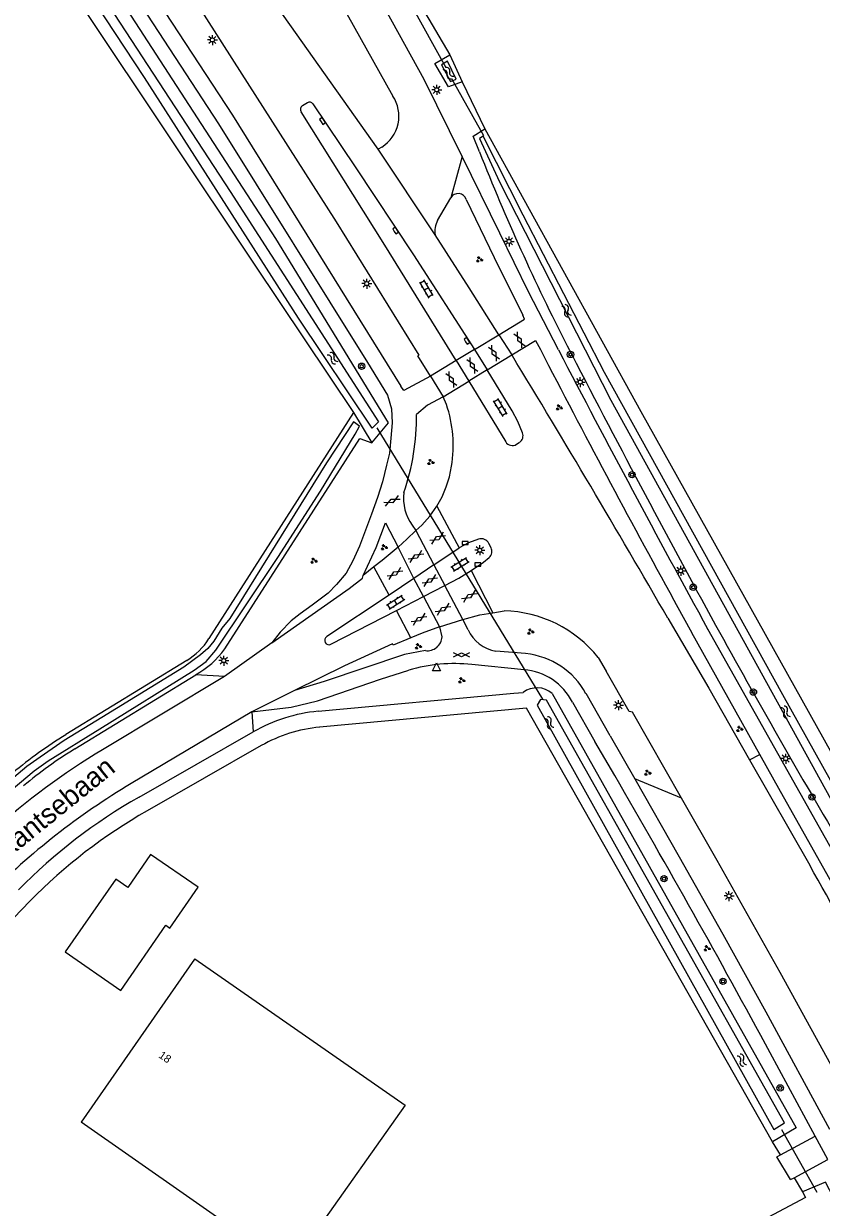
# Model space of a CAD drawing. Extents: x 136000 to 141000, y 400494 to 402006.
# Drawn here: x 139563.4 to 139663.1, y 401099.2 to 401247.3 of the extents above; entities that cross this region are included whole.
import ezdxf

# ---------------------------------------------------------------- set-up
doc = ezdxf.new("R2010")
doc.units = 0
for name, color, linetype in [('gg-afsc-hekwerk', 7, 'Continuous'), ('gg-anno-huisnummerreeks BGT', 7, 'Continuous'), ('gg-anno-openbare ruimte label', 7, 'Continuous'), ('gg-bbg-bijgebouw', 7, 'Continuous'), ('gg-bbg-gedigitaliseerde bebouwing', 7, 'Continuous'), ('gg-bbg-hoofdgebouw', 7, 'Continuous'), ('gg-knt-verharding', 7, 'Continuous'), ('gg-knt-verharding nz', 7, 'Continuous'), ('gg-kntw-bovenkant insteek waterloop', 7, 'Continuous'), ('gg-kntw-greppel-droge sloot', 7, 'Continuous'), ('gg-kntw-waterlijn', 7, 'Continuous'), ('gg-kwrk-duiker nz buis', 7, 'Continuous'), ('gt-grn-groengrens', 7, 'Continuous'), ('gt-grn-vlakafsluiter', 7, 'Continuous'), ('gt-symb-boom', 7, 'Continuous'), ('gt-symb-gesloten verharding', 7, 'Continuous'), ('gt-symb-groenvak', 7, 'Continuous'), ('gt-symb-klinker verharding', 7, 'Continuous'), ('gt-symb-kolk', 7, 'Continuous'), ('gt-symb-lichtmast', 7, 'Continuous'), ('gt-symb-waterafsluiter', 7, 'Continuous'), ('gt-symb-watersymbool', 7, 'Continuous')]:
    doc.layers.add(name, color=color, linetype=linetype)

# ---------------------------------------------------------------- blocks, each defined once
blk = doc.blocks.new('gt0-KOLK')
at = {"layer": 'gt-symb-kolk'}
blk.add_lwpolyline([(0, 0), (0.38, 0), (0.38, 0.4), (-0.38, 0.4), (-0.38, 0), (0, 0)], dxfattribs=at)
blk = doc.blocks.new('gt0-LMAST')
at = {"layer": 'gt-symb-lichtmast'}
for p, q in [((-0.18, 0.17), (-0.45, 0.44)), ((-0.01, 0.25), (-0.01, 0.62)), ((0.17, 0.17), (0.44, 0.44)), ((-0.26, 0), (-0.63, 0)), ((-0.18, -0.18), (-0.45, -0.45)), ((-0.01, -0.25), (-0.01, -0.63)), ((0.44, -0.45), (0.17, -0.18)), ((0.24, 0), (0.62, 0))]:
    blk.add_line(p, q, dxfattribs=at)
blk.add_circle((-0.01, 0), 0.25, dxfattribs=at)
blk = doc.blocks.new('gt0-WA')
at = {"layer": 'gt-symb-watersymbool'}
for centre, start, end in [((-0.32, 0.02), 28.0725, 151.9275), ((0.43, 0.42), 208.0725, 331.9275), ((-0.32, -0.43), 28.0725, 151.9275), ((0.43, -0.03), 208.0725, 331.9275)]:
    blk.add_arc(centre, 0.425, start, end, dxfattribs=at)
blk = doc.blocks.new('gt0-BOOM')
at = {"layer": 'gt-symb-boom'}
for radius in [0.4, 0.2]:
    blk.add_circle((0, 0), radius, dxfattribs=at)
blk = doc.blocks.new('gt0-GESVH1')
at = {"layer": 'gt-symb-gesloten verharding'}
for p, q in [((-0.99, -0.26), (0.01, 0.24)), ((0.01, -0.26), (-0.99, 0.24)), ((0.01, 0.24), (1.01, -0.26)), ((1.01, 0.24), (0.01, -0.26))]:
    blk.add_line(p, q, dxfattribs=at)
blk = doc.blocks.new('gt0-KL1')
at = {"layer": 'gt-symb-klinker verharding'}
for p, q in [((-1.15, 0.3), (1.15, 0.3)), ((-1, -0.3), (-1, 0.3)), ((-0.5, 0.3), (-0.5, 0.45)), ((0, -0.3), (0, 0.3)), ((0.5, 0.3), (0.5, 0.45)), ((1, -0.3), (1, 0.3)), ((-1.15, -0.3), (1.15, -0.3)), ((-0.5, -0.45), (-0.5, -0.3)), ((0.5, -0.45), (0.5, -0.3))]:
    blk.add_line(p, q, dxfattribs=at)
blk = doc.blocks.new('gt0-GRVAK')
at = {"layer": 'gt-symb-groenvak'}
for p, q in [((-0.11, 0.19), (-0.23, 0.24)), ((-0.18, 0.15), (0.09, 0.15)), ((-0.09, 0.21), (-0.16, 0.32)), ((-0.05, 0.21), (-0.05, 0.39)), ((0, 0.21), (0.06, 0.32)), ((0.02, 0.19), (0.13, 0.24)), ((0.26, -0.05), (0.2, 0.06)), ((0.3, -0.05), (0.3, 0.13)), ((0.35, -0.05), (0.41, 0.06)), ((-0.24, -0.23), (-0.36, -0.18)), ((-0.32, -0.26), (-0.05, -0.26)), ((-0.23, -0.21), (-0.29, -0.09)), ((-0.18, -0.2), (-0.18, -0.02)), ((-0.14, -0.21), (-0.07, -0.09)), ((-0.12, -0.23), (0, -0.18)), ((0.24, -0.07), (0.12, -0.02)), ((0.17, -0.11), (0.44, -0.11)), ((0.37, -0.07), (0.49, -0.02))]:
    blk.add_line(p, q, dxfattribs=at)
blk = doc.blocks.new('gt0-WAFSL')
at = {"layer": 'gt-symb-waterafsluiter'}
for p, q in [((-0.5, -0.33), (0, 0.67)), ((0, 0.67), (0.5, -0.33)), ((0.5, -0.33), (-0.5, -0.33))]:
    blk.add_line(p, q, dxfattribs=at)

msp = doc.modelspace()

# ---------------------------------------------------------------- linework, layer by layer
at = {"layer": 'gg-afsc-hekwerk'}
msp.add_line((139659.3, 401102.66), (139657.6, 401105.52), dxfattribs=at)
at = {"layer": 'gg-bbg-bijgebouw'}
msp.add_lwpolyline([(139581.18, 401134.49), (139581.71, 401134.12), (139585.24, 401139.23), (139579.28, 401143.34), (139576.43, 401139.22), (139574.95, 401140.26), (139568.61, 401131.14), (139575.59, 401126.3), (139581.18, 401134.49)], dxfattribs=at)
at = {"layer": 'gg-bbg-gedigitaliseerde bebouwing'}
for p, q in [((139611.11, 401111.97), (139596.72, 401091.61)), ((139596.72, 401091.61), (139570.62, 401109.84))]:
    msp.add_line(p, q, dxfattribs=at)
at = {"layer": 'gg-bbg-hoofdgebouw'}
msp.add_line((139584.78, 401130.24), (139570.62, 401109.84), dxfattribs=at)
msp.add_lwpolyline([(139584.78, 401130.24), (139584.81, 401130.28), (139611.11, 401111.97)], dxfattribs=at)
at = {"layer": 'gg-knt-verharding'}
for p, q in [((139598.3, 401237.01), (139598.91, 401237.38)), ((139608.19, 401231.83), (139607.74, 401231.55)), ((139615.17, 401222.64), (139616.83, 401225.48)), ((139619.77, 401206.5), (139617.5, 401205.14)), ((139624.45, 401205.82), (139624.48, 401205.78)), ((139621.39, 401203.97), (139619.07, 401202.56)), ((139619.07, 401202.56), (139623.69, 401194.96)), ((139616.28, 401199.63), (139615.86, 401200.59)), ((139625.02, 401194.64), (139625.39, 401194.87)), ((139615.07, 401186.9), (139617.88, 401181.7)), ((139612.01, 401184.52), (139612.44, 401183.85)), ((139621.86, 401181.71), (139621.58, 401182.23)), ((139614.72, 401179.55), (139617.88, 401181.7)), ((139607.2, 401179.3), (139605.86, 401178.25)), ((139609.12, 401175.77), (139607.2, 401179.3)), ((139614.72, 401179.55), (139616.07, 401176.98)), ((139619.35, 401178.87), (139622.06, 401173.58)), ((139605.77, 401177.9), (139605.86, 401178.25)), ((139612.21, 401177.84), (139609.12, 401175.77)), ((139613.39, 401175.6), (139612.21, 401177.84)), ((139609.12, 401175.77), (139601.33, 401170.58)), ((139610.04, 401173.87), (139613.39, 401175.6)), ((139644.72, 401175.13), (139644.98, 401174.62)), ((139644.98, 401174.62), (139646.96, 401171.05)), ((139601.84, 401169.63), (139610.04, 401173.87)), ((139611.84, 401170.42), (139610.04, 401173.87)), ((139622.06, 401173.58), (139623.48, 401173.8)), ((139643.96, 401172.88), (139644.97, 401171.17)), ((139615.39, 401171.81), (139615.72, 401170.55)), ((139618.99, 401171.44), (139618.32, 401172.71)), ((139684.07, 401109.06), (139648.97, 401171.5)), ((139655.45, 401155.85), (139646.96, 401171.05)), ((139594.45, 401169.79), (139588.53, 401165.59)), ((139626.18, 401168.46), (139622.46, 401168.75)), ((139625.98, 401166.43), (139619.45, 401167.1)), ((139635.24, 401167.99), (139636.24, 401166.28)), ((139588.53, 401165.59), (139573.28, 401156.43)), ((139636.73, 401158.18), (139633.73, 401163.45)), ((139591.96, 401161.17), (139576.87, 401152.2)), ((139632.03, 401162.37), (139634.84, 401157.48)), ((139636.73, 401158.18), (139639.81, 401152.8)), ((139637.31, 401153.21), (139634.84, 401157.48)), ((139654.18, 401155.17), (139661.69, 401141.98)), ((139662.38, 401108.11), (139656.75, 401118.52)), ((139658.02, 401105.75), (139662.38, 401108.11)), ((139663.97, 401105.18), (139662.38, 401108.11)), ((139657.6, 401105.52), (139658.02, 401105.75)), ((139659.74, 401102.89), (139663.97, 401105.18)), ((139659.3, 401102.66), (139659.74, 401102.89))]:
    msp.add_line(p, q, dxfattribs=at)
for points in [[(139541.12, 401358.34), (139544.32, 401353.43), (139547.37, 401348.42), (139552.78, 401339.38), (139595.1, 401264.13), (139609.59, 401238.21)], [(139525.28, 401330.75), (139527.9, 401326.99), (139556.47, 401285.78), (139564.86, 401273.38), (139578.59, 401252.57), (139589.53, 401235.82), (139610.59, 401201.93)], [(139523.55, 401329.64), (139537.71, 401309.4), (139554.79, 401284.63), (139563.15, 401272.32), (139576.88, 401251.51), (139587.78, 401234.74), (139606.4, 401204.86)], [(139607.74, 401231.55), (139580.5, 401270.08), (139550.33, 401313.98)], [(139614.3, 401203.18), (139612.72, 401205.72), (139612.86, 401205.81), (139602.55, 401222.47), (139583.43, 401252.43), (139571.96, 401269.74), (139544.34, 401310.17)], [(139618.23, 401230.66), (139613.5, 401240.26), (139598.98, 401266.57), (139582.92, 401295.14)], [(139599.57, 401237.24), (139604.88, 401229.34), (139612.17, 401218.34), (139619.77, 401206.5)], [(139617.5, 401205.14), (139608.58, 401219.55), (139598.12, 401236.22)], [(139630.28, 401206.45), (139626.53, 401213.71), (139622.96, 401221.06), (139618.23, 401230.66)], [(139618.76, 401225.28), (139622.25, 401218.02), (139625.83, 401210.79)], [(139622.83, 401208.35), (139619.12, 401214.22), (139614.85, 401220.83)], [(139622.83, 401208.35), (139626.05, 401210.31), (139625.83, 401210.79)], [(139624.45, 401205.82), (139627.43, 401207.62), (139628.02, 401206.5)], [(139606.4, 401204.86), (139608.9, 401200.79), (139609.41, 401199.1), (139609.51, 401197.33), (139609.33, 401195.4), (139609.14, 401193.54), (139608.79, 401192.02), (139608.27, 401189.95), (139607.65, 401188), (139606.93, 401185.91), (139606.18, 401183.9), (139605.41, 401181.92), (139604.56, 401180.07), (139603.74, 401178.54), (139602.55, 401177.12), (139601.51, 401176.01), (139599.49, 401174.5), (139598.01, 401173.42), (139596.86, 401172.54), (139595.49, 401171.14), (139594.45, 401169.79)], [(139625.78, 401196.09), (139625.21, 401197.49), (139624.49, 401198.83), (139621.39, 401203.97)], [(139614.3, 401203.18), (139610.94, 401201.37), (139610.59, 401201.93)], [(139615.86, 401200.59), (139613.93, 401199.55), (139612.53, 401198.39)], [(139605.86, 401178.25), (139607.5, 401181.73), (139608.67, 401184.8), (139610.23, 401181.79)], [(139610.23, 401181.79), (139608.23, 401180.1), (139607.2, 401179.3)], [(139620.28, 401182.76), (139619.05, 401182.3), (139617.88, 401181.7)], [(139619.35, 401178.87), (139620.93, 401179.91), (139621.62, 401180.49)], [(139616.07, 401176.98), (139617.83, 401177.89), (139619.35, 401178.87)], [(139618.32, 401172.71), (139620.45, 401173.33), (139622.06, 401173.58)], [(139615.39, 401171.81), (139613.26, 401171.01), (139611.84, 401170.42)], [(139611.84, 401170.42), (139609.63, 401169.5), (139609.55, 401169.69), (139603.55, 401166.91), (139597.29, 401163.85)], [(139644.97, 401171.17), (139649.07, 401164.14), (139654.18, 401155.17)], [(139613.65, 401168.83), (139611.03, 401168.35), (139600.98, 401164.96), (139597.29, 401163.85)], [(139591.96, 401161.17), (139596.86, 401161.78), (139600.18, 401162.57), (139608.04, 401165.28), (139611.57, 401166.39)], [(139645.68, 401150.38), (139639.55, 401161.15), (139639.13, 401161.21), (139636.24, 401166.28)], [(139680.68, 401110.99), (139658.05, 401151.21), (139655.45, 401155.85)], [(139639.81, 401152.8), (139645.39, 401143.05), (139650.85, 401133.38), (139656.2, 401123.65), (139664.16, 401108.95)], [(139665.74, 401114.48), (139658, 401128.57), (139650.11, 401142.59), (139645.68, 401150.38)]]:
    msp.add_lwpolyline(points, dxfattribs=at)
for centre, radius, start, end in [((139605.77, 401235.7), 4.57, 302.0398, 33.342), ((139598.59, 401236.53), 0.567, 121.1767, 212.2286), ((139599.16, 401236.96), 0.489, 33.8636, 121.3547), ((139617.74, 401224.95), 1.06, 18.1495, 149.8356), ((139618.09, 401221.19), 3.26, 153.5062, 186.3734), ((138274.99, 400384.58), 1579.71, 29.93498, 31.32176), ((140855.16, 401839.94), 1380.99, 207.30271, 208.77701), ((141239.36, 402044.26), 1814.13, 207.50494, 208.75686), ((139601.57, 401194.54), 15.56, 350.2312, 19.1221), ((139582.93, 401198.09), 29.6, 341.3131, 0.5817), ((139624.87, 401195.71), 0.986, 302.0028, 22.7163), ((139624.51, 401195.45), 0.958, 211.2525, 302.1414), ((139603.95, 401193.83), 13.11, 328.0723, 351.5109), ((139616.62, 401187.87), 5.7, 172.6038, 215.9963), ((139603.98, 401193.81), 13.07, 310.3431, 328.0874), ((139620.63, 401181.77), 1.06, 26.1401, 109.5774), ((139620.94, 401181.25), 1.02, 311.5839, 26.2126), ((139623.2, 401158.43), 15.37, 38.4591, 88.958), ((139623.28, 401173.4), 4.72, 204.5285, 259.9299), ((139601.59, 401170.11), 0.536, 118.6195, 298.1411), ((139613.89, 401170.66), 1.84, 262.7412, 356.564), ((139625.23, 401158.84), 9.66, 28.4701, 84.3604), ((139617.26, 401147.16), 20.05, 83.7525, 106.5026), ((139625.44, 401159.09), 7.36, 26.5335, 85.855), ((139619.47, 401079.53), 89.7, 120.9936, 131.95), ((139622.48, 401075.44), 89.28, 120.7203, 135.4067), ((138472.6, 400477.84), 1346.36, 28.41542, 30.10798), ((139108.17, 400826.93), 636.9, 26.58289, 29.64719)]:
    msp.add_arc(centre, radius, start, end, dxfattribs=at)
at = {"layer": 'gg-knt-verharding nz'}
for p, q in [((139614.85, 401220.83), (139607.74, 401231.55)), ((139618.23, 401230.66), (139616.83, 401225.48)), ((139619.77, 401206.5), (139622.83, 401208.35)), ((139622.83, 401208.35), (139624.45, 401205.82)), ((139619.77, 401206.5), (139621.39, 401203.97)), ((139621.39, 401203.97), (139624.45, 401205.82)), ((139617.5, 401205.14), (139614.3, 401203.18)), ((139617.5, 401205.14), (139619.07, 401202.56)), ((139614.3, 401203.18), (139615.86, 401200.59)), ((139615.86, 401200.59), (139619.07, 401202.56)), ((139612.44, 401183.85), (139614.72, 401179.55)), ((139612.21, 401177.84), (139610.23, 401181.79)), ((139614.72, 401179.55), (139612.21, 401177.84)), ((139613.39, 401175.6), (139616.07, 401176.98)), ((139618.32, 401172.71), (139616.07, 401176.98)), ((139613.39, 401175.6), (139615.39, 401171.81)), ((139615.39, 401171.81), (139618.32, 401172.71)), ((139597.29, 401163.85), (139591.96, 401161.17))]:
    msp.add_line(p, q, dxfattribs=at)
for points in [[(139610.23, 401181.79), (139611.33, 401182.77), (139612.44, 401183.85)], [(139594.45, 401169.79), (139604.11, 401176.61), (139605.77, 401177.9)]]:
    msp.add_lwpolyline(points, dxfattribs=at)
at = {"layer": 'gg-kntw-bovenkant insteek waterloop'}
for p, q in [((139616.7, 401243.38), (139618.26, 401240)), ((139592.34, 401217.05), (139604.64, 401198.62)), ((139604.64, 401198.62), (139586.59, 401170.33)), ((139583.83, 401167.61), (139568.71, 401158.32)), ((139569.81, 401156.53), (139584.93, 401165.82)), ((139600.25, 401161.24), (139624.71, 401163.5)), ((139624.71, 401163.5), (139625.88, 401163.61)), ((139577.85, 401150.52), (139592.13, 401158.68)), ((139593.13, 401156.95), (139578.85, 401148.78)), ((139564.2, 401137.51), (139553.24, 401126.16))]:
    msp.add_line(p, q, dxfattribs=at)
for points in [[(139606.96, 401194.84), (139609.03, 401197.32), (139594.95, 401220.4), (139553.65, 401284.02), (139523.7, 401327.18), (139519.83, 401324.21)], [(139519.83, 401324.21), (139549.53, 401281.17), (139592.34, 401217.05)], [(139618.26, 401240), (139616.52, 401239.37), (139614.82, 401242.29), (139616.7, 401243.38)], [(139620.41, 401231.23), (139619.64, 401233.19), (139621.07, 401234.1)], [(139621.07, 401234.1), (139640.58, 401198.73), (139686.4, 401116.6)], [(139588.57, 401169.06), (139605.46, 401195.38), (139606.96, 401194.84)], [(139629.5, 401163.48), (139659.99, 401109.12), (139657.04, 401107.39)], [(139657.04, 401107.39), (139626.29, 401161.64), (139600.43, 401159.25)]]:
    msp.add_lwpolyline(points, dxfattribs=at)
for centre, radius, start, end in [((139866.65, 401327.97), 264.56, 201.4497, 207.2151), ((141096.05, 401961.7), 1647.69, 207.26121, 208.63708), ((140609.56, 401701.29), 1095.91, 208.87739, 210.56707), ((139579.33, 401174.95), 8.61, 301.4999, 327.5393), ((139579.69, 401175.35), 10.88, 298.7432, 324.6817), ((139627.6, 401161.28), 2.9, 49.2531, 126.4719), ((139602.08, 401141.3), 20.03, 95.2563, 119.7867), ((139597.58, 401111.27), 55.2, 121.5397, 130.0327), ((139602.08, 401141.33), 18, 95.2383, 119.8053), ((139597.75, 401111.04), 53.39, 121.5618, 130.0099), ((139612.6, 401089.76), 69.99, 119.7655, 135.3908), ((139612.6, 401089.76), 67.99, 119.7665, 135.393)]:
    msp.add_arc(centre, radius, start, end, dxfattribs=at)
at = {"layer": 'gg-kntw-greppel-droge sloot'}
msp.add_line((139660.79, 401101.13), (139661.16, 401100.42), dxfattribs=at)
for points in [[(139661.16, 401100.42), (139561.53, 401047.46), (139560.51, 401047.31), (139539.32, 401107.59)], [(139663.92, 401095.06), (139666.72, 401096.51), (139663.67, 401102.33), (139660.79, 401101.13)]]:
    msp.add_lwpolyline(points, dxfattribs=at)
at = {"layer": 'gg-kntw-waterlijn'}
for points in [[(139523.21, 401324.83), (139544.35, 401294.71), (139563.78, 401265.28), (139589.24, 401226.26), (139607.78, 401197.45), (139606.98, 401196.67), (139597.8, 401210.43), (139578.53, 401240.52), (139566.27, 401259.17), (139552.09, 401280.73), (139535, 401305.69), (139521.83, 401324.2), (139523.02, 401325.05), (139523.21, 401324.83)], [(139615.66, 401242.13), (139616.79, 401240.03), (139617.5, 401240.32), (139616.41, 401242.55), (139615.66, 401242.13)], [(139620.4, 401232.9), (139622.93, 401227.46), (139636.82, 401200.15), (139672.84, 401134.83), (139683.63, 401116.27), (139684.48, 401116.94), (139681.55, 401121.69), (139658.33, 401163.32), (139636.05, 401203.63), (139625.88, 401223.3), (139620.88, 401233.17), (139620.4, 401232.9)], [(139605.41, 401196.9), (139604.68, 401197.46), (139601.3, 401192.32), (139589.2, 401172.86), (139588.22, 401171.65), (139587.21, 401170.02), (139586.45, 401169.08), (139585.53, 401168.29), (139583.43, 401166.76), (139573.21, 401160.48), (139568.5, 401157.59), (139565.5, 401155.5), (139563.84, 401154.34), (139555.94, 401147.7)], [(139556.57, 401146.96), (139564.73, 401153.81), (139566.5, 401155.03), (139572.93, 401159.03), (139584.73, 401166.37), (139586.24, 401167.49), (139587.46, 401168.89), (139595.22, 401180.49), (139600.53, 401188.8), (139604.87, 401195.89), (139605.41, 401196.9)], [(139657.2, 401108.91), (139658.52, 401109.76), (139628.8, 401162.63), (139628.02, 401162.71), (139627.64, 401162.02), (139657.2, 401108.91)]]:
    msp.add_lwpolyline(points, dxfattribs=at)
at = {"layer": 'gg-kwrk-duiker nz buis'}
for p, q in [((139616.26, 401241.72), (139611.83, 401249.71)), ((139620.94, 401233.24), (139616.95, 401240.35)), ((139628.33, 401162.76), (139607.63, 401196.71)), ((139658.15, 401108.91), (139662.6, 401101.08))]:
    msp.add_line(p, q, dxfattribs=at)
at = {"layer": 'gt-grn-groengrens'}
for p, q in [((139613.13, 401249.45), (139616.7, 401243.38)), ((139618.26, 401240), (139621.07, 401234.1)), ((139588.53, 401165.59), (139584.93, 401165.82)), ((139591.96, 401161.17), (139592.13, 401158.68)), ((139654.18, 401155.17), (139655.45, 401155.85)), ((139645.68, 401150.38), (139639.81, 401152.8)), ((139658.02, 401105.75), (139657.04, 401107.39)), ((139659.74, 401102.89), (139660.79, 401101.13))]:
    msp.add_line(p, q, dxfattribs=at)
at = {"layer": 'gt-grn-vlakafsluiter'}
msp.add_line((139604.64, 401198.62), (139606.96, 401194.84), dxfattribs=at)

# ---------------------------------------------------------------- block references
at = {"layer": 'gt-symb-boom'}
for p in [(139631.79, 401205.88), (139605.68, 401204.41), (139639.48, 401190.85), (139647.13, 401176.76), (139654.65, 401163.65), (139661.98, 401150.52), (139643.48, 401140.31), (139650.85, 401127.47), (139658, 401114.13)]:
    msp.add_blockref('gt0-BOOM', p, dxfattribs=at)
at = {"layer": 'gt-symb-gesloten verharding'}
for p, rotation in [((139625.42, 401207.71), -61.56337130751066), ((139622.23, 401206.06), -61.56337130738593), ((139619.52, 401204.51), -61.56337130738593), ((139616.9, 401202.77), -61.56337130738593), ((139609.45, 401187.57), 25.283480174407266), ((139615.16, 401182.92), 32.62503559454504), ((139612.45, 401180.6), 32.62503559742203), ((139609.83, 401178.47), 32.62503559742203), ((139614.19, 401177.6), 32.62503559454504), ((139619.13, 401175.66), 32.62503559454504), ((139615.84, 401174.02), 32.62503559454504), ((139612.84, 401172.76), 32.62503559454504)]:
    msp.add_blockref('gt0-GESVH1', p, dxfattribs=dict(at, rotation=rotation))
msp.add_blockref('gt0-GESVH1', (139618.16, 401168.3), dxfattribs=at)
at = {"layer": 'gt-symb-groenvak'}
for p in [(139620.38, 401217.76), (139630.35, 401199.24), (139614.29, 401192.41), (139608.48, 401181.76), (139599.68, 401180.07), (139626.78, 401171.21), (139612.74, 401169.37), (139618.16, 401165.11), (139652.91, 401159.03), (139641.41, 401153.55), (139648.84, 401131.58)]:
    msp.add_blockref('gt0-GRVAK', p, dxfattribs=at)
at = {"layer": 'gt-symb-klinker verharding'}
for p, rotation in [((139613.79, 401214.08), 121.00306752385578), ((139623.02, 401199.25), 121.00306752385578), ((139617.97, 401179.63), 32.62503559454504), ((139609.93, 401174.89), 32.62503559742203)]:
    msp.add_blockref('gt0-KL1', p, dxfattribs=dict(at, rotation=rotation))
at = {"layer": 'gt-symb-kolk'}
for p, rotation in [((139600.61, 401234.97), -56.00796028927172), ((139609.76, 401221.28), -57.99461679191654), ((139618.68, 401207.48), -58.99693247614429)]:
    msp.add_blockref('gt0-KOLK', p, dxfattribs=dict(at, rotation=rotation))
for p in [(139618.62, 401182.1), (139620.19, 401179.41)]:
    msp.add_blockref('gt0-KOLK', p, dxfattribs=at)
at = {"layer": 'gt-symb-lichtmast'}
for p in [(139587.03, 401245.22), (139615.07, 401238.99), (139624.11, 401220.03), (139606.32, 401214.74), (139633.01, 401202.43), (139620.46, 401181.39), (139645.57, 401178.82), (139588.45, 401167.58), (139637.79, 401162.01), (139658.7, 401155.32), (139651.61, 401138.14)]:
    msp.add_blockref('gt0-LMAST', p, dxfattribs=at)
at = {"layer": 'gt-symb-waterafsluiter'}
msp.add_blockref('gt0-WAFSL', (139615.02, 401166.62), dxfattribs=at)
at = {"layer": 'gt-symb-watersymbool'}
for p, rotation in [((139616.56, 401241.03), 134.51376743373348), ((139631.26, 401211.4), -59.743562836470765), ((139602.1, 401205.37), 134.51376743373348), ((139658.65, 401161.19), -59.743562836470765), ((139629.11, 401159.84), -58.32868147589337), ((139653.19, 401117.64), -58.32868147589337)]:
    msp.add_blockref('gt0-WA', p, dxfattribs=dict(at, rotation=rotation))

# ---------------------------------------------------------------- texts
at = {"layer": 'gg-anno-huisnummerreeks BGT'}
msp.add_text('18', height=1, rotation=325.3, dxfattribs=at).set_placement((139580.21, 401118.01))
at = {"layer": 'gg-anno-openbare ruimte label'}
msp.add_text('Heikantsebaan', height=2.5, rotation=39, dxfattribs=at).set_placement((139557.73, 401139.78))

doc.saveas('drawing.dxf')
